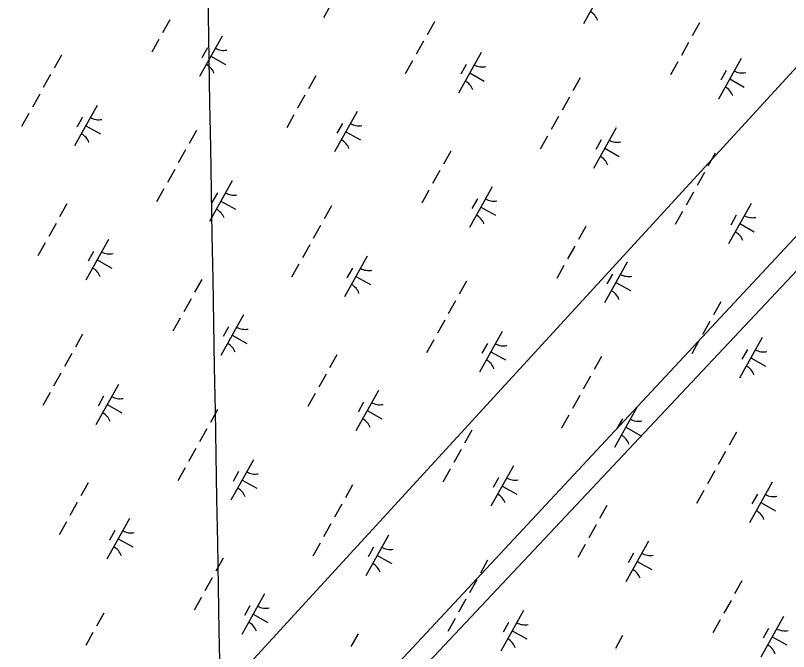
# Model space of a CAD drawing. Extents: x 3923531 to 3943530, y 207391 to 229799.
# Drawn here: x 3930165 to 3930996, y 214808 to 215493 of the extents above; entities that cross this region are included whole.
import ezdxf

# ---------------------------------------------------------------- set-up
doc = ezdxf.new("R2010")
doc.units = 0
for name, color, linetype in [('V-GRID-MAJR', 7, 'Continuous'), ('V-UTIL-LINE', 7, 'Continuous'), ('V-WETL-SWMP', 7, 'Continuous')]:
    doc.layers.add(name, color=color, linetype=linetype)

msp = doc.modelspace()

# ---------------------------------------------------------------- linework, layer by layer
at = {"layer": 'V-GRID-MAJR'}
msp.add_spline([(3930464.51, 210285.11), (3930436.78, 211847.72), (3930329.23, 217907.73), (3930301.12, 219492.06)], degree=3, dxfattribs=at)
at = {"layer": 'V-UTIL-LINE'}
for points in [[(3936636.37, 224015.9), (3936525.62, 224056.17), (3935321.28, 220766.16), (3935347.69, 220401.84), (3934871.29, 219561.15), (3934439.51, 219247.4), (3932085.86, 216616.76), (3928247.61, 212430.32)], [(3934948.13, 219998.51), (3933937.95, 218403.55), (3930512.92, 214727.55), (3928293.59, 212405.31)], [(3928303.68, 212396.77), (3930529.58, 214712.48), (3934263.4, 218684.83), (3934306.77, 218941.79), (3934562.09, 219352.8), (3934805.1, 219208.23)]]:
    msp.add_lwpolyline(points, dxfattribs=at)
at = {"layer": 'V-WETL-SWMP'}
for p, q in [((3930520.17, 215533.93), (3930495.78, 215490.28)), ((3930799.79, 215527.45), (3930775.4, 215483.8)), ((3930330.58, 215488.03), (3930322.78, 215474.06)), ((3930615.13, 215485.94), (3930607.32, 215471.97)), ((3930900.32, 215484.69), (3930892.52, 215470.72)), ((3930386.97, 215470.61), (3930362.58, 215426.96)), ((3930318.88, 215467.07), (3930311.07, 215453.11)), ((3930603.42, 215464.99), (3930595.62, 215451.02)), ((3930888.62, 215463.74), (3930880.81, 215449.77)), ((3930370.96, 215457.79), (3930365.11, 215447.31)), ((3930665.38, 215452.8), (3930640.99, 215409.15)), ((3930214.01, 215450.06), (3930206.21, 215436.09)), ((3930374.77, 215448.79), (3930390.49, 215440.01)), ((3930591.72, 215444.04), (3930583.91, 215430.07)), ((3930945, 215446.32), (3930920.61, 215402.67)), ((3930649.38, 215439.98), (3930643.53, 215429.5)), ((3930876.91, 215442.79), (3930869.11, 215428.82)), ((3930202.31, 215429.11), (3930194.5, 215415.14)), ((3930487.5, 215427.85), (3930479.7, 215413.89)), ((3930653.19, 215430.98), (3930668.9, 215422.2)), ((3930929, 215433.5), (3930923.14, 215423.02)), ((3930772.04, 215425.77), (3930764.24, 215411.8)), ((3930932.81, 215424.5), (3930948.52, 215415.72)), ((3930190.6, 215408.15), (3930182.8, 215394.19)), ((3930475.8, 215406.9), (3930467.99, 215392.93)), ((3930760.34, 215404.82), (3930752.54, 215390.85)), ((3930252.56, 215395.97), (3930228.17, 215352.31)), ((3930178.9, 215387.2), (3930171.09, 215373.23)), ((3930464.09, 215385.95), (3930456.29, 215371.98)), ((3930532.18, 215389.49), (3930507.79, 215345.84)), ((3930236.56, 215383.14), (3930230.71, 215372.66)), ((3930748.63, 215383.86), (3930740.83, 215369.9)), ((3930240.37, 215374.14), (3930256.08, 215365.36)), ((3930359.22, 215368.93), (3930351.42, 215354.97)), ((3930516.18, 215376.66), (3930510.32, 215366.19)), ((3930810.59, 215371.68), (3930786.21, 215328.03)), ((3930519.99, 215367.66), (3930535.7, 215358.88)), ((3930736.93, 215362.91), (3930729.13, 215348.94)), ((3930794.59, 215358.85), (3930788.74, 215348.38)), ((3930347.52, 215347.98), (3930339.72, 215334.01)), ((3930632.71, 215346.73), (3930624.91, 215332.76)), ((3930798.4, 215349.85), (3930814.11, 215341.07)), ((3930917.26, 215344.65), (3930909.45, 215330.68)), ((3930335.81, 215327.03), (3930328.01, 215313.06)), ((3930621.01, 215325.78), (3930613.21, 215311.81)), ((3930905.55, 215323.69), (3930897.75, 215309.72)), ((3930397.77, 215314.84), (3930373.39, 215271.19)), ((3930324.11, 215306.08), (3930316.31, 215292.11)), ((3930609.3, 215304.83), (3930601.5, 215290.86)), ((3930677.39, 215308.36), (3930653.01, 215264.71)), ((3930893.85, 215302.74), (3930886.04, 215288.77)), ((3930381.77, 215302.02), (3930375.92, 215291.54)), ((3930661.39, 215295.54), (3930655.54, 215285.06)), ((3930219.89, 215289.89), (3930212.09, 215275.93)), ((3930385.58, 215293.02), (3930401.3, 215284.24)), ((3930504.44, 215287.81), (3930496.63, 215273.84)), ((3930665.2, 215286.54), (3930680.91, 215277.76)), ((3930955.81, 215290.55), (3930931.42, 215246.9)), ((3930882.14, 215281.79), (3930874.34, 215267.82)), ((3930939.81, 215277.73), (3930933.95, 215267.25)), ((3930208.19, 215268.94), (3930200.39, 215254.97)), ((3930492.73, 215266.86), (3930484.93, 215252.89)), ((3930777.93, 215265.61), (3930770.12, 215251.64)), ((3930943.61, 215268.73), (3930959.33, 215259.95)), ((3930196.48, 215247.99), (3930188.68, 215234.02)), ((3930264.57, 215251.53), (3930240.19, 215207.88)), ((3930481.03, 215245.9), (3930473.22, 215231.94)), ((3930766.22, 215244.65), (3930758.42, 215230.69)), ((3930248.57, 215238.7), (3930242.72, 215228.23)), ((3930252.38, 215229.7), (3930268.09, 215220.92)), ((3930542.99, 215233.72), (3930518.6, 215190.07)), ((3930469.32, 215224.95), (3930461.52, 215210.98)), ((3930526.99, 215220.89), (3930521.13, 215210.42)), ((3930754.52, 215223.7), (3930746.71, 215209.73)), ((3930822.61, 215227.24), (3930798.22, 215183.59)), ((3930530.79, 215211.89), (3930546.51, 215203.11)), ((3930806.6, 215214.42), (3930800.75, 215203.94)), ((3930365.11, 215208.77), (3930357.31, 215194.8)), ((3930649.65, 215206.68), (3930641.85, 215192.72)), ((3930810.41, 215205.41), (3930826.13, 215196.64)), ((3930353.4, 215187.82), (3930345.6, 215173.85)), ((3930637.95, 215185.73), (3930630.14, 215171.76)), ((3930923.14, 215184.48), (3930915.34, 215170.51)), ((3930409.79, 215170.4), (3930385.4, 215126.75)), ((3930341.7, 215166.87), (3930333.9, 215152.9)), ((3930626.24, 215164.78), (3930618.44, 215150.81)), ((3930911.44, 215163.53), (3930903.63, 215149.56)), ((3930393.78, 215157.58), (3930387.93, 215147.1)), ((3930236.83, 215149.85), (3930229.03, 215135.88)), ((3930397.59, 215148.58), (3930413.31, 215139.8)), ((3930688.2, 215152.59), (3930663.82, 215108.94)), ((3930967.82, 215146.12), (3930943.43, 215102.46)), ((3930614.54, 215143.83), (3930606.73, 215129.86)), ((3930672.2, 215139.77), (3930666.35, 215129.29)), ((3930899.73, 215142.58), (3930891.93, 215128.61)), ((3930225.13, 215128.9), (3930217.32, 215114.93)), ((3930676.01, 215130.77), (3930691.72, 215121.99)), ((3930951.82, 215133.29), (3930945.97, 215122.81)), ((3930510.32, 215127.65), (3930502.52, 215113.68)), ((3930794.86, 215125.56), (3930787.06, 215111.59)), ((3930955.63, 215124.29), (3930971.34, 215115.51)), ((3930213.42, 215107.94), (3930205.62, 215093.98)), ((3930498.62, 215106.69), (3930490.81, 215092.73)), ((3930783.16, 215104.61), (3930775.36, 215090.64)), ((3930275.38, 215095.76), (3930251, 215052.11)), ((3930201.72, 215086.99), (3930193.91, 215073.02)), ((3930555, 215089.28), (3930530.62, 215045.63)), ((3930259.38, 215082.93), (3930253.53, 215072.46)), ((3930486.91, 215085.74), (3930479.11, 215071.77)), ((3930771.45, 215083.66), (3930763.65, 215069.69)), ((3930263.19, 215073.93), (3930278.9, 215065.15)), ((3930539, 215076.45), (3930533.15, 215065.98)), ((3930833.41, 215071.47), (3930809.03, 215027.82)), ((3930382.05, 215068.72), (3930374.24, 215054.76)), ((3930542.81, 215067.45), (3930558.52, 215058.68)), ((3930759.75, 215062.7), (3930751.95, 215048.74)), ((3930817.41, 215058.64), (3930811.56, 215048.17)), ((3930370.34, 215047.77), (3930362.54, 215033.8)), ((3930655.54, 215046.52), (3930647.73, 215032.55)), ((3930821.22, 215049.64), (3930836.94, 215040.86)), ((3930940.08, 215044.44), (3930932.28, 215030.47)), ((3930358.64, 215026.82), (3930350.83, 215012.85)), ((3930643.83, 215025.57), (3930636.03, 215011.6)), ((3930928.37, 215023.48), (3930920.57, 215009.52)), ((3930420.59, 215014.63), (3930396.21, 214970.98)), ((3930346.93, 215005.87), (3930339.13, 214991.9)), ((3930632.13, 215004.62), (3930624.32, 214990.65)), ((3930700.21, 215008.15), (3930675.83, 214964.5)), ((3930404.59, 215001.81), (3930398.74, 214991.33)), ((3930684.21, 214995.33), (3930678.36, 214984.85)), ((3930916.67, 215002.53), (3930908.87, 214988.56)), ((3930242.72, 214989.69), (3930234.91, 214975.72)), ((3930408.4, 214992.81), (3930424.12, 214984.03)), ((3930527.26, 214987.6), (3930519.46, 214973.63)), ((3930688.02, 214986.33), (3930703.74, 214977.55)), ((3930978.63, 214990.34), (3930954.24, 214946.69)), ((3930904.96, 214981.58), (3930897.16, 214967.61)), ((3930962.63, 214977.52), (3930956.77, 214967.04)), ((3930231.01, 214968.73), (3930223.21, 214954.76)), ((3930515.55, 214966.65), (3930507.75, 214952.68)), ((3930800.75, 214965.4), (3930792.95, 214951.43)), ((3930966.44, 214968.52), (3930982.15, 214959.74)), ((3930219.31, 214947.78), (3930211.5, 214933.81)), ((3930287.39, 214951.32), (3930263.01, 214907.67)), ((3930503.85, 214945.7), (3930496.05, 214931.73)), ((3930271.39, 214938.49), (3930265.54, 214928.02)), ((3930789.04, 214944.44), (3930781.24, 214930.48)), ((3930275.2, 214929.49), (3930290.92, 214920.72)), ((3930565.81, 214933.51), (3930541.42, 214889.86)), ((3930492.14, 214924.74), (3930484.34, 214910.78)), ((3930549.81, 214920.68), (3930543.95, 214910.21)), ((3930777.34, 214923.49), (3930769.54, 214909.52)), ((3930845.43, 214927.03), (3930821.04, 214883.38)), ((3930553.62, 214911.68), (3930569.33, 214902.9)), ((3930829.43, 214914.21), (3930823.57, 214903.73)), ((3930387.93, 214908.56), (3930380.13, 214894.59)), ((3930672.47, 214906.48), (3930664.67, 214892.51)), ((3930833.24, 214905.21), (3930848.95, 214896.43)), ((3930376.22, 214887.61), (3930368.42, 214873.64)), ((3930660.77, 214885.52), (3930652.96, 214871.56)), ((3930945.96, 214884.27), (3930938.16, 214870.3)), ((3930432.61, 214870.19), (3930408.22, 214826.54)), ((3930364.52, 214866.66), (3930356.72, 214852.69)), ((3930649.06, 214864.57), (3930641.26, 214850.6)), ((3930934.26, 214863.32), (3930926.45, 214849.35)), ((3930416.61, 214857.37), (3930410.75, 214846.89)), ((3930259.65, 214849.64), (3930251.85, 214835.67)), ((3930420.42, 214848.37), (3930436.13, 214839.59)), ((3930711.02, 214852.38), (3930686.64, 214808.73)), ((3930990.64, 214845.91), (3930966.26, 214802.26)), ((3930637.36, 214843.62), (3930629.55, 214829.65)), ((3930695.02, 214839.56), (3930689.17, 214829.08)), ((3930922.55, 214842.37), (3930914.75, 214828.4)), ((3930247.95, 214828.69), (3930240.14, 214814.72)), ((3930698.83, 214830.56), (3930714.54, 214821.78)), ((3930974.64, 214833.08), (3930968.79, 214822.61)), ((3930533.14, 214827.44), (3930525.34, 214813.47)), ((3930817.69, 214825.35), (3930809.88, 214811.38)), ((3930978.45, 214824.08), (3930994.16, 214815.3))]:
    msp.add_line(p, q, dxfattribs=at)
for centre, start, end in [((3930774.33, 215481.39), 20.03808, 61.58174), ((3930388.45, 215472.78), 240.03808, 281.58174), ((3930361.51, 215424.56), 20.03808, 61.58174), ((3930666.87, 215454.97), 240.03808, 281.58174), ((3930946.48, 215448.5), 240.03808, 281.58174), ((3930639.92, 215406.75), 20.03808, 61.58174), ((3930919.54, 215400.27), 20.03808, 61.58174), ((3930254.05, 215398.14), 240.03808, 281.58174), ((3930533.67, 215391.66), 240.03808, 281.58174), ((3930227.1, 215349.91), 20.03808, 61.58174), ((3930506.72, 215343.43), 20.03808, 61.58174), ((3930812.08, 215373.85), 240.03808, 281.58174), ((3930785.14, 215325.62), 20.03808, 61.58174), ((3930399.26, 215317.01), 240.03808, 281.58174), ((3930678.88, 215310.54), 240.03808, 281.58174), ((3930372.32, 215268.79), 20.03808, 61.58174), ((3930651.94, 215262.31), 20.03808, 61.58174), ((3930957.29, 215292.73), 240.03808, 281.58174), ((3930930.35, 215244.5), 20.03808, 61.58174), ((3930266.06, 215253.7), 240.03808, 281.58174), ((3930239.12, 215205.47), 20.03808, 61.58174), ((3930544.47, 215235.89), 240.03808, 281.58174), ((3930824.09, 215229.41), 240.03808, 281.58174), ((3930517.53, 215187.66), 20.03808, 61.58174), ((3930797.15, 215181.18), 20.03808, 61.58174), ((3930411.27, 215172.58), 240.03808, 281.58174), ((3930384.33, 215124.35), 20.03808, 61.58174), ((3930689.69, 215154.77), 240.03808, 281.58174), ((3930969.31, 215148.29), 240.03808, 281.58174), ((3930662.74, 215106.54), 20.03808, 61.58174), ((3930942.36, 215100.06), 20.03808, 61.58174), ((3930276.87, 215097.93), 240.03808, 281.58174), ((3930556.49, 215091.45), 240.03808, 281.58174), ((3930249.92, 215049.7), 20.03808, 61.58174), ((3930529.54, 215043.22), 20.03808, 61.58174), ((3930834.9, 215073.64), 240.03808, 281.58174), ((3930807.96, 215025.41), 20.03808, 61.58174), ((3930422.08, 215016.8), 240.03808, 281.58174), ((3930701.7, 215010.33), 240.03808, 281.58174), ((3930395.14, 214968.58), 20.03808, 61.58174), ((3930674.76, 214962.1), 20.03808, 61.58174), ((3930980.11, 214992.52), 240.03808, 281.58174), ((3930953.17, 214944.29), 20.03808, 61.58174), ((3930288.88, 214953.49), 240.03808, 281.58174), ((3930261.94, 214905.26), 20.03808, 61.58174), ((3930567.29, 214935.68), 240.03808, 281.58174), ((3930846.91, 214929.2), 240.03808, 281.58174), ((3930540.35, 214887.45), 20.03808, 61.58174), ((3930819.97, 214880.98), 20.03808, 61.58174), ((3930434.09, 214872.37), 240.03808, 281.58174), ((3930407.15, 214824.14), 20.03808, 61.58174), ((3930712.51, 214854.56), 240.03808, 281.58174), ((3930992.13, 214848.08), 240.03808, 281.58174), ((3930685.57, 214806.33), 20.03808, 61.58174), ((3930965.18, 214799.85), 20.03808, 61.58174)]:
    msp.add_arc(centre, 17.62, start, end, dxfattribs=at)

doc.saveas('drawing.dxf')
